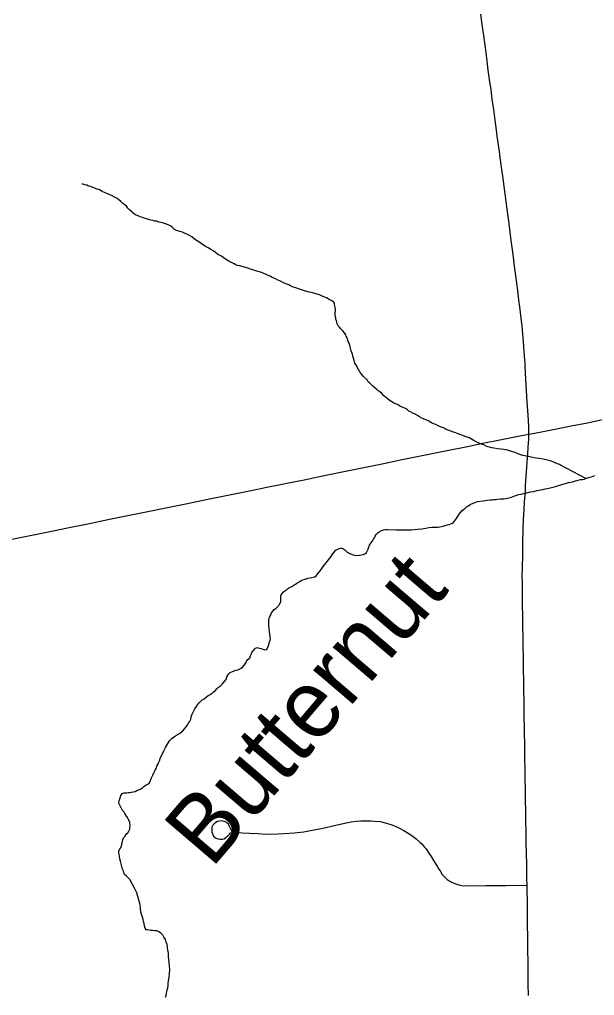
# Model space of a CAD drawing. Extents: x 103424 to 290657, y 38711 to 110967.
# Drawn here: x 214250.2 to 214250.603, y 40212.115 to 40212.798 of the extents above; entities that cross this region are included whole.
import ezdxf

# ---------------------------------------------------------------- set-up
doc = ezdxf.new("R2010")
doc.units = 0
for name, color, linetype in [('GM_X_Minor_River', 7, 'Continuous'), ('GM_X_Minor_River_Text', 7, 'Continuous'), ('GM_X_State_Route', 7, 'Continuous'), ('GM_X_Township_Road', 7, 'Continuous'), ('GM_X_US_Route', 7, 'Continuous')]:
    doc.layers.add(name, color=color, linetype=linetype)

msp = doc.modelspace()

# ---------------------------------------------------------------- linework, layer by layer
at = {"layer": 'GM_X_Minor_River'}
for points in [[(214250.28616, 40212.65943), (214250.28463, 40212.65998), (214250.2831, 40212.66052), (214250.28176, 40212.66107), (214250.2808, 40212.66162), (214250.27713, 40212.66478), (214250.27597, 40212.6659), (214250.275, 40212.66741), (214250.27346, 40212.66852), (214250.2723, 40212.66945), (214250.27114, 40212.67057), (214250.26979, 40212.67169), (214250.26844, 40212.6728), (214250.26672, 40212.67372), (214250.26461, 40212.67483), (214250.26251, 40212.67574), (214250.26002, 40212.67664), (214250.25792, 40212.67756), (214250.25619, 40212.67867), (214250.25389, 40212.67958), (214250.25236, 40212.68012), (214250.25102, 40212.68067), (214250.25007, 40212.68103), (214250.24854, 40212.68138), (214250.2472, 40212.68193), (214250.24587, 40212.68228), (214250.24472, 40212.68264), (214250.24377, 40212.68282)], [(214250.43153, 40212.56889), (214250.43132, 40212.57003), (214250.43091, 40212.57154), (214250.43032, 40212.57267), (214250.42972, 40212.57437), (214250.42951, 40212.57532), (214250.42893, 40212.57626), (214250.42853, 40212.5772), (214250.42755, 40212.5787), (214250.42639, 40212.58001), (214250.42504, 40212.58151), (214250.42407, 40212.58263), (214250.42329, 40212.58357), (214250.42251, 40212.58489), (214250.42229, 40212.58621), (214250.42209, 40212.58716), (214250.42169, 40212.58829), (214250.42148, 40212.58924), (214250.42108, 40212.59056), (214250.42103, 40212.59284), (214250.42139, 40212.59399), (214250.42137, 40212.59513), (214250.42116, 40212.59646), (214250.42095, 40212.59741), (214250.42054, 40212.59892), (214250.42015, 40212.60005), (214250.41918, 40212.6008), (214250.41745, 40212.60191), (214250.41631, 40212.60246), (214250.41515, 40212.6032), (214250.41381, 40212.60374), (214250.41209, 40212.60447), (214250.41018, 40212.6052), (214250.40789, 40212.60592), (214250.40522, 40212.60663), (214250.40198, 40212.60733), (214250.39968, 40212.60805), (214250.39758, 40212.60877), (214250.39548, 40212.6095), (214250.39357, 40212.61022), (214250.39166, 40212.61076), (214250.38994, 40212.61149), (214250.3886, 40212.61222), (214250.38726, 40212.61277), (214250.38611, 40212.61332), (214250.38458, 40212.61386), (214250.38285, 40212.61497), (214250.38055, 40212.61588), (214250.37883, 40212.6168), (214250.37711, 40212.61753), (214250.37557, 40212.61826), (214250.37385, 40212.61899), (214250.37232, 40212.61973), (214250.3706, 40212.62046), (214250.36888, 40212.62119), (214250.36697, 40212.62172), (214250.36486, 40212.62244), (214250.36258, 40212.62297), (214250.3599, 40212.62388), (214250.35437, 40212.62549), (214250.35284, 40212.62584), (214250.3515, 40212.62639), (214250.35035, 40212.62694), (214250.34901, 40212.62767), (214250.34729, 40212.6284), (214250.34556, 40212.62951), (214250.34364, 40212.63062), (214250.34152, 40212.63229), (214250.33903, 40212.63358), (214250.3373, 40212.63488), (214250.33576, 40212.63599), (214250.33403, 40212.6371), (214250.33211, 40212.63821), (214250.33019, 40212.63931), (214250.32827, 40212.64061), (214250.32635, 40212.6419), (214250.32443, 40212.64301), (214250.3227, 40212.64431), (214250.32077, 40212.6458), (214250.31828, 40212.64727), (214250.31617, 40212.64819), (214250.31426, 40212.6491), (214250.31235, 40212.64964), (214250.31101, 40212.65018), (214250.31005, 40212.65036), (214250.30871, 40212.65109), (214250.30755, 40212.65221), (214250.30582, 40212.6537), (214250.3041, 40212.65424), (214250.30238, 40212.65497), (214250.30085, 40212.65551), (214250.29913, 40212.65586), (214250.29761, 40212.65622), (214250.29627, 40212.65676), (214250.29474, 40212.65693), (214250.29341, 40212.65728), (214250.29208, 40212.65745), (214250.29112, 40212.65781), (214250.28978, 40212.65836), (214250.28749, 40212.65889), (214250.28616, 40212.65943)], [(214250.59667, 40212.4768), (214250.57885, 40212.48598), (214250.57808, 40212.48654), (214250.57674, 40212.48709), (214250.57502, 40212.48782), (214250.57349, 40212.48836), (214250.57177, 40212.48909), (214250.56967, 40212.48962), (214250.56681, 40212.49033), (214250.56414, 40212.49066), (214250.56148, 40212.49099), (214250.55938, 40212.49153), (214250.55729, 40212.49187), (214250.555, 40212.4924), (214250.55252, 40212.49292), (214250.55042, 40212.49365), (214250.54851, 40212.49437), (214250.5464, 40212.4951), (214250.54392, 40212.49581), (214250.54106, 40212.49671), (214250.53725, 40212.49721), (214250.53459, 40212.49755), (214250.5323, 40212.49788), (214250.53078, 40212.49824), (214250.52925, 40212.49859), (214250.52792, 40212.49895), (214250.52677, 40212.4995), (214250.52524, 40212.50023), (214250.52352, 40212.50077), (214250.52179, 40212.5015), (214250.52026, 40212.50223), (214250.51892, 40212.50297), (214250.51777, 40212.50352), (214250.51662, 40212.50426), (214250.51547, 40212.505), (214250.51451, 40212.50536), (214250.51355, 40212.50572), (214250.51031, 40212.5068), (214250.50916, 40212.50735), (214250.50763, 40212.5079), (214250.50553, 40212.50862), (214250.50323, 40212.50934), (214250.50151, 40212.51007), (214250.50017, 40212.51062), (214250.49884, 40212.51116), (214250.49749, 40212.5119), (214250.49615, 40212.51244), (214250.49481, 40212.51299), (214250.49328, 40212.51372), (214250.49156, 40212.51445), (214250.49003, 40212.515), (214250.4885, 40212.51573), (214250.48658, 40212.51683), (214250.48524, 40212.51757), (214250.48352, 40212.5183), (214250.48179, 40212.51903), (214250.48026, 40212.51995), (214250.47872, 40212.52088), (214250.477, 40212.5218), (214250.47546, 40212.52253), (214250.47393, 40212.52345), (214250.47278, 40212.524), (214250.47163, 40212.52474), (214250.47028, 40212.52586), (214250.46799, 40212.52658), (214250.46645, 40212.52731), (214250.46511, 40212.52824), (214250.46358, 40212.52897), (214250.46224, 40212.52951), (214250.46128, 40212.53007), (214250.46032, 40212.53062), (214250.45878, 40212.53173), (214250.45763, 40212.53247), (214250.45666, 40212.53341), (214250.45492, 40212.5349), (214250.45376, 40212.53621), (214250.45241, 40212.53732), (214250.45107, 40212.53825), (214250.4501, 40212.53918), (214250.44914, 40212.53993), (214250.44759, 40212.54142), (214250.44663, 40212.54235), (214250.44547, 40212.54347), (214250.44431, 40212.5444), (214250.44353, 40212.54572), (214250.44082, 40212.54833), (214250.43985, 40212.54946), (214250.43907, 40212.55058), (214250.43849, 40212.55152), (214250.43751, 40212.55303), (214250.43653, 40212.55472), (214250.43594, 40212.55585), (214250.43496, 40212.55754), (214250.43436, 40212.55924), (214250.43395, 40212.56095), (214250.43354, 40212.56246), (214250.43314, 40212.56378), (214250.43274, 40212.56492), (214250.43234, 40212.56605), (214250.43213, 40212.567), (214250.43153, 40212.56889)], [(214250.53105, 40212.46193), (214250.53199, 40212.46214), (214250.53332, 40212.46216), (214250.53484, 40212.46238), (214250.53673, 40212.4626), (214250.53901, 40212.46264), (214250.54072, 40212.46286), (214250.5445, 40212.46369), (214250.54563, 40212.46409), (214250.54695, 40212.46469), (214250.54827, 40212.46509), (214250.54959, 40212.4655), (214250.5513, 40212.46591), (214250.553, 40212.46632), (214250.55527, 40212.46674), (214250.55773, 40212.46735), (214250.56019, 40212.46778), (214250.56245, 40212.46839), (214250.56473, 40212.46881), (214250.56643, 40212.46903), (214250.56813, 40212.46944), (214250.56983, 40212.46985), (214250.57154, 40212.47026), (214250.57343, 40212.47068), (214250.57532, 40212.47128), (214250.57739, 40212.47189), (214250.57985, 40212.4725), (214250.58231, 40212.47331), (214250.58438, 40212.47391), (214250.58722, 40212.47454), (214250.5893, 40212.47514), (214250.59119, 40212.47556), (214250.59289, 40212.47597), (214250.59422, 40212.47618), (214250.59535, 40212.47639), (214250.59667, 40212.4768), (214250.59856, 40212.4774), (214250.60064, 40212.47801), (214250.6029, 40212.47881)], [(214250.38337, 40212.39539), (214250.38466, 40212.39732), (214250.38579, 40212.3981), (214250.38673, 40212.39869), (214250.38785, 40212.39947), (214250.38916, 40212.40044), (214250.39086, 40212.40123), (214250.39217, 40212.40221), (214250.39348, 40212.40299), (214250.3948, 40212.40377), (214250.39649, 40212.40475), (214250.39743, 40212.40534), (214250.39856, 40212.40593), (214250.40007, 40212.40634), (214250.40196, 40212.40694), (214250.40366, 40212.40735), (214250.40574, 40212.40777), (214250.40688, 40212.40798), (214250.40782, 40212.40857), (214250.40856, 40212.40953), (214250.40949, 40212.41069), (214250.4106, 40212.41223), (214250.41171, 40212.41377), (214250.41283, 40212.41512), (214250.41375, 40212.41628), (214250.41449, 40212.41744), (214250.41728, 40212.4211), (214250.41821, 40212.42226), (214250.41894, 40212.42341), (214250.42024, 40212.42495), (214250.42155, 40212.4265), (214250.42249, 40212.42709), (214250.42399, 40212.42787), (214250.42494, 40212.42808), (214250.42589, 40212.4281), (214250.42685, 40212.42754), (214250.42819, 40212.42662), (214250.42916, 40212.42568), (214250.4305, 40212.42476), (214250.43185, 40212.42402), (214250.43319, 40212.42348), (214250.43452, 40212.42312), (214250.43585, 40212.42295), (214250.43813, 40212.42318), (214250.43945, 40212.4234), (214250.44097, 40212.42362), (214250.44191, 40212.42401), (214250.44303, 40212.42498), (214250.44358, 40212.42594), (214250.44413, 40212.42728), (214250.44468, 40212.42863), (214250.44522, 40212.43016), (214250.44614, 40212.4315), (214250.44707, 40212.43266), (214250.44799, 40212.4342), (214250.44854, 40212.43535), (214250.4491, 40212.43631), (214250.44983, 40212.43746), (214250.45095, 40212.43882), (214250.45189, 40212.4394), (214250.45358, 40212.44038), (214250.4549, 40212.44079), (214250.45623, 40212.441), (214250.45775, 40212.44103), (214250.46363, 40212.44094), (214250.46611, 40212.4408), (214250.46876, 40212.44085), (214250.47142, 40212.44089), (214250.47446, 40212.44095), (214250.47882, 40212.44141), (214250.48185, 40212.44165), (214250.4845, 40212.44208), (214250.48677, 40212.4425), (214250.48886, 40212.44273), (214250.49038, 40212.44276), (214250.4917, 40212.44278), (214250.49303, 40212.4428), (214250.49436, 40212.44302), (214250.49549, 40212.44323), (214250.49682, 40212.44344), (214250.49814, 40212.44385), (214250.49984, 40212.44426), (214250.50098, 40212.44466), (214250.50211, 40212.44506), (214250.50361, 40212.44585), (214250.50454, 40212.447), (214250.50603, 40212.44874), (214250.50677, 40212.44989), (214250.50787, 40212.45182), (214250.51011, 40212.45433), (214250.51179, 40212.45588), (214250.5131, 40212.45704), (214250.51404, 40212.45744), (214250.51554, 40212.45861), (214250.51648, 40212.45901), (214250.51836, 40212.4598), (214250.52082, 40212.4606), (214250.52479, 40212.46125), (214250.52745, 40212.46167), (214250.52953, 40212.4619), (214250.53105, 40212.46193)], [(214250.29444, 40212.27117), (214250.29518, 40212.2727), (214250.29572, 40212.27385), (214250.29627, 40212.27538), (214250.297, 40212.27673), (214250.29755, 40212.27788), (214250.2981, 40212.27922), (214250.29882, 40212.28151), (214250.30011, 40212.28363), (214250.3012, 40212.28612), (214250.3023, 40212.28842), (214250.30525, 40212.29323), (214250.30618, 40212.29419), (214250.30712, 40212.29516), (214250.30862, 40212.29614), (214250.31068, 40212.29751), (214250.31162, 40212.29809), (214250.31312, 40212.29907), (214250.31443, 40212.30023), (214250.31592, 40212.30178), (214250.31666, 40212.30275), (214250.31759, 40212.3039), (214250.31852, 40212.30544), (214250.31926, 40212.30641), (214250.31962, 40212.30736), (214250.31998, 40212.30832), (214250.32034, 40212.30947), (214250.32051, 40212.31061), (214250.32106, 40212.31195), (214250.3216, 40212.31329), (214250.32216, 40212.31425), (214250.32289, 40212.3156), (214250.324, 40212.31714), (214250.32474, 40212.31848), (214250.32585, 40212.31983), (214250.32716, 40212.321), (214250.3281, 40212.32177), (214250.32941, 40212.32256), (214250.3311, 40212.32392), (214250.33222, 40212.32489), (214250.33372, 40212.32568), (214250.33504, 40212.32665), (214250.33597, 40212.32743), (214250.3371, 40212.32821), (214250.33859, 40212.32976), (214250.33952, 40212.33072), (214250.34083, 40212.3317), (214250.34195, 40212.33286), (214250.34474, 40212.33614), (214250.34528, 40212.33767), (214250.34583, 40212.33882), (214250.34676, 40212.34017), (214250.34769, 40212.34095), (214250.34882, 40212.34154), (214250.35033, 40212.34214), (214250.35165, 40212.34254), (214250.35297, 40212.34294), (214250.35392, 40212.34334), (214250.35523, 40212.34413), (214250.35617, 40212.34471), (214250.35766, 40212.34626), (214250.35877, 40212.34799), (214250.35913, 40212.34895), (214250.36006, 40212.35011), (214250.36137, 40212.35127), (214250.36192, 40212.35261), (214250.36228, 40212.35357), (214250.36282, 40212.35491), (214250.36375, 40212.35626), (214250.36524, 40212.35799), (214250.36675, 40212.3584), (214250.3679, 40212.35804), (214250.36923, 40212.35769), (214250.37057, 40212.35733), (214250.3719, 40212.35697), (214250.37323, 40212.357), (214250.37396, 40212.35872), (214250.37469, 40212.36025), (214250.37522, 40212.36235), (214250.37558, 40212.36369), (214250.37575, 40212.36484), (214250.37573, 40212.36579), (214250.37509, 40212.36977), (214250.37487, 40212.37147), (214250.37464, 40212.37394), (214250.3746, 40212.37622), (214250.37475, 40212.37794), (214250.37492, 40212.37908), (214250.37528, 40212.38023), (214250.37602, 40212.38138), (214250.37657, 40212.38272), (214250.3775, 40212.38388), (214250.37842, 40212.38504), (214250.37955, 40212.38582), (214250.38048, 40212.38679), (214250.3816, 40212.38795), (214250.38215, 40212.38891), (214250.38308, 40212.39044), (214250.38304, 40212.39235), (214250.38302, 40212.39367), (214250.38337, 40212.39539)], [(214250.30398, 40212.12039), (214250.30415, 40212.12172), (214250.30412, 40212.12324), (214250.30447, 40212.12515), (214250.3048, 40212.12762), (214250.30513, 40212.13029), (214250.30528, 40212.13296), (214250.30523, 40212.13562), (214250.30499, 40212.13808), (214250.30477, 40212.14017), (214250.30454, 40212.14226), (214250.3045, 40212.14454), (214250.30408, 40212.14662), (214250.30386, 40212.14852), (214250.30344, 40212.1506), (214250.30284, 40212.1523), (214250.30224, 40212.15419), (214250.30126, 40212.15589), (214250.30047, 40212.1572), (214250.29893, 40212.1587), (214250.29758, 40212.15962), (214250.29624, 40212.16017), (214250.29491, 40212.16015), (214250.2932, 40212.1605), (214250.29206, 40212.16048), (214250.29092, 40212.16064), (214250.28978, 40212.16082), (214250.28883, 40212.1608), (214250.28804, 40212.16211), (214250.28764, 40212.16363), (214250.28741, 40212.16534), (214250.28701, 40212.16685), (214250.2866, 40212.16817), (214250.2862, 40212.16969), (214250.28579, 40212.1712), (214250.28518, 40212.17328), (214250.28495, 40212.17594), (214250.28452, 40212.17859), (214250.28391, 40212.18105), (214250.28309, 40212.18427), (214250.28228, 40212.18673), (214250.2811, 40212.18918), (214250.27737, 40212.19614), (214250.27601, 40212.19764), (214250.27505, 40212.19838), (214250.2737, 40212.19969), (214250.2729, 40212.20196), (214250.2723, 40212.20347), (214250.27189, 40212.20517), (214250.27129, 40212.20706), (214250.27087, 40212.20896), (214250.27046, 40212.21066), (214250.27005, 40212.21236), (214250.26983, 40212.21388), (214250.26963, 40212.21483), (214250.26979, 40212.21616), (214250.27071, 40212.21789), (214250.27144, 40212.21942), (214250.27197, 40212.22171), (214250.2725, 40212.224), (214250.27305, 40212.22534), (214250.27379, 40212.22631), (214250.27509, 40212.22804), (214250.27602, 40212.22882), (214250.27694, 40212.23036), (214250.27731, 40212.23131), (214250.27748, 40212.23227), (214250.27765, 40212.2336), (214250.27741, 40212.23607), (214250.27663, 40212.23758), (214250.27564, 40212.23946), (214250.27466, 40212.24115), (214250.27388, 40212.24228), (214250.2733, 40212.24322), (214250.27232, 40212.24453), (214250.27036, 40212.24811), (214250.26957, 40212.24962), (214250.26992, 40212.25134), (214250.27028, 40212.25267), (214250.271, 40212.25497), (214250.27211, 40212.25632), (214250.27324, 40212.25672), (214250.27438, 40212.25674), (214250.27533, 40212.25675), (214250.27647, 40212.25697), (214250.27742, 40212.25698), (214250.27836, 40212.25719), (214250.27969, 40212.25759), (214250.28101, 40212.25781), (214250.28233, 40212.2584), (214250.28365, 40212.25881), (214250.28516, 40212.25959), (214250.28629, 40212.26018), (214250.28722, 40212.26115), (214250.28872, 40212.26232), (214250.29003, 40212.26291), (214250.29116, 40212.26369), (214250.29189, 40212.26542), (214250.29261, 40212.26733), (214250.29353, 40212.26925), (214250.29444, 40212.27117)], [(214250.30239, 40212.11389), (214250.30274, 40212.11523), (214250.30363, 40212.11886), (214250.30398, 40212.12039)]]:
    msp.add_lwpolyline(points, dxfattribs=at)
at = {"layer": 'GM_X_State_Route'}
for points in [[(214250.55674, 40212.50781), (214250.55659, 40212.51325), (214250.55614, 40212.52115), (214250.55561, 40212.53027), (214250.55514, 40212.5384), (214250.55469, 40212.54632), (214250.55418, 40212.55511), (214250.55405, 40212.55732), (214250.55345, 40212.56548), (214250.55293, 40212.57251), (214250.55197, 40212.58369), (214250.55141, 40212.58895), (214250.55036, 40212.59701), (214250.54977, 40212.60156), (214250.54913, 40212.60652), (214250.54799, 40212.61526), (214250.54666, 40212.62542), (214250.5456, 40212.63359), (214250.54434, 40212.64329), (214250.54331, 40212.65116), (214250.54234, 40212.6586), (214250.54147, 40212.66528), (214250.54077, 40212.6707), (214250.53962, 40212.6795), (214250.53868, 40212.68676), (214250.53765, 40212.69465), (214250.53668, 40212.70149), (214250.5361, 40212.70565), (214250.53543, 40212.71037), (214250.53461, 40212.71642), (214250.53406, 40212.72046), (214250.53311, 40212.7275), (214250.5321, 40212.73493), (214250.53111, 40212.74226), (214250.5302, 40212.7488), (214250.5292, 40212.75608), (214250.52829, 40212.76245), (214250.5272, 40212.77093), (214250.52625, 40212.77827), (214250.52514, 40212.78689), (214250.52409, 40212.7944), (214250.52307, 40212.80163)], [(214250.55363, 40212.45948), (214250.5537, 40212.46049), (214250.55402, 40212.46507), (214250.55423, 40212.46826), (214250.55446, 40212.47183), (214250.55488, 40212.4782), (214250.5553, 40212.48457), (214250.55554, 40212.48829), (214250.5559, 40212.49378), (214250.55623, 40212.49873), (214250.55659, 40212.50431), (214250.55674, 40212.50781)], [(214250.55636, 40212.11494), (214250.55632, 40212.12297), (214250.55628, 40212.13067), (214250.55613, 40212.13836), (214250.55595, 40212.14673), (214250.55587, 40212.15692), (214250.55578, 40212.16321), (214250.55572, 40212.17472), (214250.55563, 40212.18076), (214250.55551, 40212.18806), (214250.55545, 40212.19227), (214250.55534, 40212.19691), (214250.55525, 40212.20237), (214250.55517, 40212.20685), (214250.55505, 40212.21413), (214250.55491, 40212.22266), (214250.55479, 40212.23004), (214250.55468, 40212.23658), (214250.55455, 40212.24436), (214250.55444, 40212.25114), (214250.55431, 40212.25909), (214250.55418, 40212.26688), (214250.55406, 40212.27367), (214250.55394, 40212.28112), (214250.55384, 40212.28723), (214250.55377, 40212.29222), (214250.55369, 40212.29727), (214250.55361, 40212.30315), (214250.55352, 40212.30911), (214250.55344, 40212.31466), (214250.55333, 40212.322), (214250.55325, 40212.32766), (214250.55315, 40212.33445), (214250.55302, 40212.34347), (214250.55288, 40212.35266), (214250.55279, 40212.35871), (214250.55269, 40212.36542), (214250.55258, 40212.37303), (214250.55246, 40212.38131), (214250.55236, 40212.38752), (214250.55224, 40212.39606), (214250.55213, 40212.40367), (214250.55205, 40212.40883), (214250.55215, 40212.41361), (214250.55237, 40212.42404), (214250.55255, 40212.43241), (214250.55272, 40212.4411), (214250.55297, 40212.44789), (214250.55334, 40212.45545), (214250.55363, 40212.45948)]]:
    msp.add_lwpolyline(points, dxfattribs=at)
at = {"layer": 'GM_X_Township_Road'}
msp.add_lwpolyline([(214250.34899, 40212.22947), (214250.34757, 40212.23227), (214250.347, 40212.23359), (214250.34639, 40212.23478), (214250.34553, 40212.23548), (214250.34473, 40212.2362), (214250.3435, 40212.23676), (214250.34165, 40212.23724), (214250.33872, 40212.23662), (214250.33758, 40212.2361), (214250.33654, 40212.2353), (214250.33559, 40212.23411), (214250.33488, 40212.23279), (214250.33469, 40212.23089), (214250.33488, 40212.22928), (214250.3354, 40212.22763), (214250.33602, 40212.22635), (214250.3373, 40212.22526), (214250.33905, 40212.22455), (214250.34056, 40212.22431), (214250.34203, 40212.22436), (214250.3434, 40212.22469), (214250.34492, 40212.22569), (214250.34601, 40212.22658), (214250.34719, 40212.22782), (214250.3479, 40212.22876), (214250.34984, 40212.22933), (214250.3523, 40212.22919), (214250.35614, 40212.22886), (214250.36121, 40212.22862), (214250.36684, 40212.22824), (214250.37247, 40212.22796), (214250.38114, 40212.2281), (214250.38563, 40212.22839), (214250.3924, 40212.22871), (214250.39927, 40212.22957), (214250.40499, 40212.23056), (214250.41153, 40212.23184), (214250.42147, 40212.23406), (214250.42885, 40212.23577), (214250.43231, 40212.23653), (214250.43586, 40212.23695), (214250.43908, 40212.23728), (214250.44206, 40212.23724), (214250.44604, 40212.23719), (214250.44897, 40212.23695), (214250.45272, 40212.23662), (214250.45707, 40212.23563), (214250.46147, 40212.23411), (214250.46569, 40212.23231), (214250.46928, 40212.23037), (214250.47217, 40212.22862), (214250.47487, 40212.22682), (214250.47781, 40212.22455), (214250.48069, 40212.22209), (214250.48207, 40212.22076), (214250.48344, 40212.21911), (214250.48481, 40212.2175), (214250.48632, 40212.21536), (214250.48827, 40212.21234), (214250.48992, 40212.2095), (214250.49196, 40212.20613), (214250.49282, 40212.20491), (214250.49364, 40212.20348), (214250.49459, 40212.20212), (214250.49594, 40212.19965), (214250.49769, 40212.1979), (214250.49954, 40212.1961), (214250.50096, 40212.1952), (214250.50271, 40212.1942), (214250.50498, 40212.1933), (214250.50763, 40212.19245), (214250.50976, 40212.19203), (214250.5127, 40212.19174), (214250.52661, 40212.19188), (214250.54053, 40212.19203), (214250.55545, 40212.19227)], dxfattribs=at)
at = {"layer": 'GM_X_US_Route'}
for points in [[(214250.55674, 40212.50781), (214250.56319, 40212.50903), (214250.57844, 40212.51203), (214250.58747, 40212.51381), (214250.59651, 40212.51558), (214250.61153, 40212.51867), (214250.62656, 40212.52176)], [(214250.38605, 40212.47322), (214250.39931, 40212.47592), (214250.41453, 40212.47902), (214250.42961, 40212.4821), (214250.4447, 40212.48517), (214250.4528, 40212.48684), (214250.46802, 40212.48995), (214250.48324, 40212.49305), (214250.49846, 40212.49616), (214250.51368, 40212.49927), (214250.52442, 40212.50146), (214250.53516, 40212.50365), (214250.54334, 40212.50525), (214250.55152, 40212.50685), (214250.55674, 40212.50781)], [(214250.18661, 40212.43262), (214250.20183, 40212.43571), (214250.21705, 40212.43882), (214250.22487, 40212.44041), (214250.23269, 40212.442), (214250.24791, 40212.4451), (214250.26314, 40212.4482), (214250.27836, 40212.4513), (214250.28989, 40212.45364), (214250.30143, 40212.45599), (214250.31665, 40212.45909), (214250.33187, 40212.46219), (214250.34709, 40212.46529), (214250.36231, 40212.46839), (214250.3732, 40212.4706), (214250.38409, 40212.47282), (214250.38605, 40212.47322)]]:
    msp.add_lwpolyline(points, dxfattribs=at)

# ---------------------------------------------------------------- texts
at = {"layer": 'GM_X_Minor_River_Text'}
msp.add_text('Butternut', height=0.047381, rotation=49.49823, dxfattribs=at).set_placement((214250.33447, 40212.20316))

doc.saveas('drawing.dxf')
